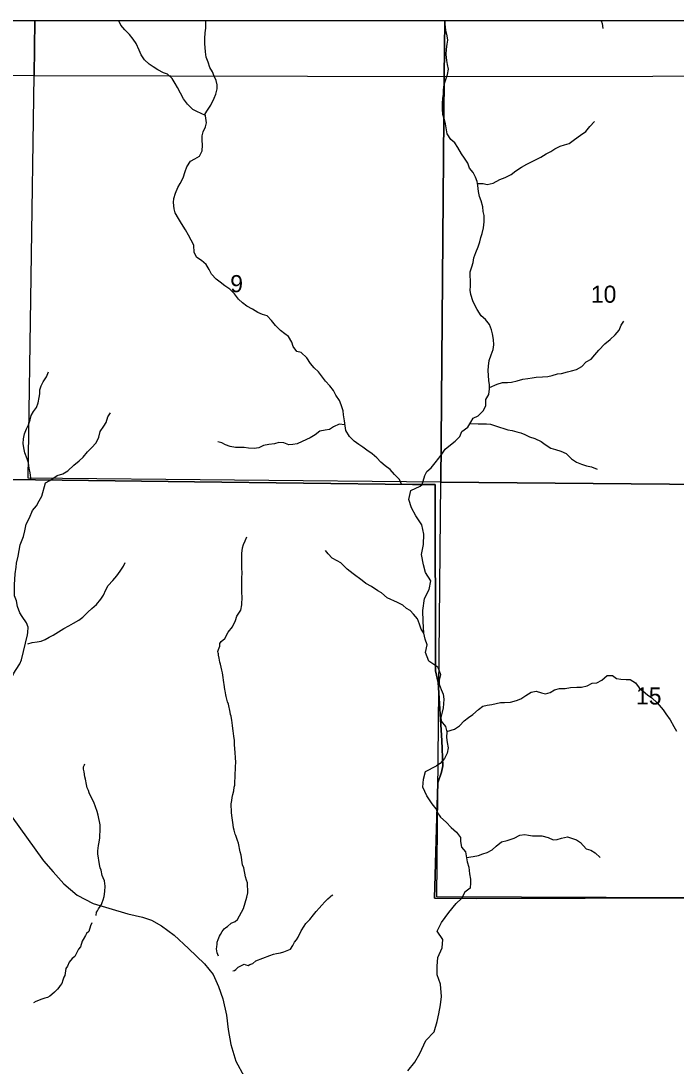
# Model space of a CAD drawing. Extents: x -10 to 158, y 8 to 33.
# Drawn here: x -7.704 to -6.102, y 20.261 to 22.818 of the extents above; entities that cross this region are included whole.
import ezdxf

# ---------------------------------------------------------------- set-up
doc = ezdxf.new("R2010")
doc.units = 0
for name, color, linetype in [('GM_X_Corporation', 7, 'Continuous'), ('GM_X_Minor_River', 7, 'Continuous'), ('GM_X_Rail_Line', 7, 'Continuous'), ('GM_X_Section_Text', 7, 'Continuous')]:
    doc.layers.add(name, color=color, linetype=linetype)

msp = doc.modelspace()

# ---------------------------------------------------------------- linework, layer by layer
at = {"layer": 'GM_X_Corporation'}
for points in [[(-2.9914, 22.8183), (-9.7914, 22.8183)], [(-3.5803, 22.8183), (-9.7914, 22.8183)], [(-6.0595, 20.6729), (-6.5893, 20.6717), (-6.693, 20.6725), (-6.6851, 20.9541), (-6.676, 20.9802), (-6.6726, 20.9963), (-6.6747, 21.0575), (-6.684, 21.1994), (-6.6908, 21.2284), (-6.691, 21.684), (-6.7471, 21.6845), (-7.2795, 21.6904), (-8.4462, 21.7057)], [(-8.4462, 21.7057), (-7.2795, 21.6904), (-6.7471, 21.6845), (-6.691, 21.684), (-6.6908, 21.2284), (-6.684, 21.1994), (-6.6747, 21.0575), (-6.6726, 20.9963), (-6.676, 20.9802), (-6.6851, 20.9541), (-6.693, 20.6725), (-6.5893, 20.6717), (-6.0595, 20.6729)], [(-6.0595, 20.6729), (-6.5893, 20.6717), (-6.693, 20.6725), (-6.6851, 20.9541), (-6.676, 20.9802), (-6.6726, 20.9963), (-6.6747, 21.0575), (-6.684, 21.1994), (-6.6908, 21.2284), (-6.691, 21.684), (-6.7471, 21.6845), (-7.2795, 21.6904), (-8.4462, 21.7057)], [(-8.4462, 21.7057), (-7.2795, 21.6904), (-6.7471, 21.6845), (-6.691, 21.684), (-6.6908, 21.2284), (-6.684, 21.1994), (-6.6747, 21.0575), (-6.6726, 20.9963), (-6.676, 20.9802), (-6.6851, 20.9541), (-6.693, 20.6725), (-6.5893, 20.6717), (-6.0595, 20.6729)]]:
    msp.add_lwpolyline(points, dxfattribs=at)
for points in [[(-7.6698, 22.8183), (-8.74, 22.8183), (-8.7435, 22.6953), (-7.6718, 22.6845)], [(-6.6681, 22.8183), (-7.6698, 22.8183), (-7.6718, 22.6845), (-6.6691, 22.6826)], [(-5.649, 22.8183), (-6.6681, 22.8183), (-6.6691, 22.6826), (-5.6489, 22.6836)], [(-6.6691, 22.6826), (-6.6779, 21.6901), (-7.6867, 21.6996), (-7.6718, 22.6845)], [(-6.6691, 22.6826), (-5.6489, 22.6836), (-5.6534, 21.6805), (-6.6779, 21.6901)], [(-6.6779, 21.6901), (-5.6534, 21.6805), (-5.6522, 20.6713), (-6.6871, 20.6751)]]:
    msp.add_lwpolyline(points, close=True, dxfattribs=at)
at = {"layer": 'GM_X_Minor_River'}
for points in [[(-7.2529, 22.5865), (-7.2737, 22.5968), (-7.2836, 22.6016), (-7.2969, 22.6144), (-7.3065, 22.6276), (-7.3142, 22.6416), (-7.3215, 22.6552), (-7.3269, 22.6654), (-7.3346, 22.6775), (-7.3456, 22.6881), (-7.3555, 22.6911), (-7.3696, 22.6989), (-7.3807, 22.7057), (-7.3906, 22.7121), (-7.4021, 22.7234), (-7.4105, 22.7355), (-7.4148, 22.7468), (-7.4225, 22.7627), (-7.4297, 22.7736), (-7.4385, 22.7853), (-7.4504, 22.7963), (-7.46, 22.8076), (-7.4649, 22.8183)], [(-7.2533, 22.7888), (-7.2522, 22.8006), (-7.2523, 22.8101), (-7.2517, 22.8183)], [(-6.7229, 21.6841), (-6.7168, 21.706), (-6.7116, 21.7159), (-6.7014, 21.7251), (-6.6912, 21.7373), (-6.6822, 21.7487), (-6.6747, 21.7586), (-6.6671, 21.7705), (-6.6543, 21.7812), (-6.6426, 21.79), (-6.6313, 21.8018), (-6.626, 21.814), (-6.6117, 21.8247), (-6.6042, 21.8369), (-6.5989, 21.8468), (-6.5864, 21.8525), (-6.5744, 21.864), (-6.5676, 21.8769), (-6.5677, 21.8925), (-6.5598, 21.9043), (-6.5584, 21.9183), (-6.5585, 21.9278), (-6.56, 21.9388), (-6.5609, 21.9509), (-6.5621, 21.9634), (-6.561, 21.9737), (-6.5592, 21.9873), (-6.5548, 22.0014), (-6.5495, 22.0143), (-6.5477, 22.0257), (-6.5486, 22.039), (-6.5509, 22.053), (-6.5536, 22.0629), (-6.5583, 22.0757), (-6.5686, 22.0878), (-6.5793, 22.0972), (-6.5889, 22.1119), (-6.5947, 22.1225), (-6.5997, 22.1339), (-6.604, 22.1486), (-6.6055, 22.1596), (-6.6052, 22.1691), (-6.6049, 22.1831), (-6.6058, 22.1945), (-6.6062, 22.2044), (-6.6021, 22.2169), (-6.5984, 22.2272), (-6.597, 22.2386), (-6.5921, 22.2515), (-6.5861, 22.2652), (-6.582, 22.2781), (-6.5794, 22.2887), (-6.5765, 22.2982), (-6.5731, 22.3123), (-6.5713, 22.3271), (-6.5718, 22.3423), (-6.5742, 22.3521), (-6.5746, 22.3635), (-6.5793, 22.3779), (-6.5828, 22.3885), (-6.5851, 22.4006), (-6.5871, 22.4158), (-6.5891, 22.4252), (-6.5929, 22.4358), (-6.5983, 22.4475), (-6.6075, 22.4581), (-6.6114, 22.4702), (-6.6198, 22.4823), (-6.6267, 22.4929), (-6.6359, 22.5084), (-6.6436, 22.5201), (-6.6532, 22.5284), (-6.6624, 22.5423), (-6.6639, 22.5522), (-6.6659, 22.5666), (-6.6698, 22.5787), (-6.6729, 22.5893), (-6.6734, 22.6026), (-6.6735, 22.6166), (-6.6724, 22.6291), (-6.6714, 22.6394), (-6.6707, 22.6496), (-6.6692, 22.6625), (-6.6659, 22.6728), (-6.6614, 22.6876), (-6.6592, 22.7001), (-6.6612, 22.7119), (-6.6632, 22.7217), (-6.6648, 22.7361), (-6.6637, 22.7494), (-6.6619, 22.7612), (-6.6605, 22.771), (-6.6617, 22.782), (-6.6652, 22.796), (-6.6672, 22.8101), (-6.6672, 22.8183)], [(-6.2858, 22.8183), (-6.2833, 22.8118), (-6.2813, 22.7997)], [(-6.7733, 21.6847), (-6.7783, 21.6961), (-6.7905, 21.7086), (-6.8012, 21.721), (-6.8138, 21.7297), (-6.8245, 21.7391), (-6.8341, 21.7496), (-6.8455, 21.759), (-6.8585, 21.7681), (-6.8684, 21.7752), (-6.8783, 21.782), (-6.8898, 21.7899), (-6.9005, 21.8019), (-6.9097, 21.8159), (-6.9117, 21.8273), (-6.9133, 21.8402), (-6.9153, 21.8546), (-6.9165, 21.864), (-6.9211, 21.8792), (-6.9254, 21.8898), (-6.9346, 21.903), (-6.94, 21.9143), (-6.9488, 21.9253), (-6.9599, 21.9366), (-6.9694, 21.9498), (-6.9767, 21.9596), (-6.987, 21.9694), (-6.9958, 21.98), (-7.005, 21.9939), (-7.0192, 22.0067), (-7.0294, 22.0097), (-7.0383, 22.0218), (-7.0417, 22.0324), (-7.0498, 22.0464), (-7.0593, 22.0527), (-7.0693, 22.061), (-7.0815, 22.0735), (-7.0918, 22.0855), (-7.1025, 22.0965), (-7.1136, 22.0998), (-7.1246, 22.1047), (-7.1376, 22.1133), (-7.1521, 22.1208), (-7.1624, 22.1283), (-7.1723, 22.1373), (-7.1822, 22.1506), (-7.1933, 22.1619), (-7.2059, 22.1705), (-7.2174, 22.1795), (-7.2269, 22.1867), (-7.238, 22.1987), (-7.2438, 22.2105), (-7.2514, 22.2222), (-7.2625, 22.232), (-7.2743, 22.2391), (-7.2805, 22.2519), (-7.2818, 22.2694), (-7.2879, 22.2819), (-7.2948, 22.294), (-7.3021, 22.3068), (-7.3117, 22.3223), (-7.319, 22.3351), (-7.3267, 22.3487), (-7.3294, 22.3586), (-7.3307, 22.3737), (-7.3303, 22.384), (-7.3266, 22.3969), (-7.3203, 22.411), (-7.3146, 22.4205), (-7.3075, 22.4346), (-7.3027, 22.4498), (-7.2986, 22.4612), (-7.2899, 22.4753), (-7.2793, 22.481), (-7.2676, 22.4872), (-7.2613, 22.5005), (-7.2598, 22.5142), (-7.2607, 22.5267), (-7.2607, 22.5373), (-7.2589, 22.5468), (-7.2529, 22.559), (-7.2507, 22.5692), (-7.2519, 22.5802), (-7.2535, 22.5908), (-7.2482, 22.6003), (-7.2396, 22.6125), (-7.2317, 22.6289), (-7.228, 22.6392), (-7.2247, 22.6525), (-7.224, 22.6623), (-7.2271, 22.6722), (-7.2317, 22.6835), (-7.2359, 22.6937), (-7.2425, 22.7047), (-7.2464, 22.7172), (-7.251, 22.7293), (-7.253, 22.7425), (-7.2538, 22.7532), (-7.2542, 22.7626), (-7.2547, 22.7755), (-7.2533, 22.7888)], [(-6.5881, 22.4203), (-6.5742, 22.4208), (-6.5643, 22.4178), (-6.5496, 22.4217), (-6.5337, 22.4301), (-6.5204, 22.4355), (-6.506, 22.4425), (-6.4939, 22.4513), (-6.48, 22.4608), (-6.4671, 22.4677), (-6.4557, 22.4739), (-6.4429, 22.48), (-6.433, 22.485), (-6.4198, 22.4931), (-6.4088, 22.4992), (-6.3986, 22.505), (-6.3854, 22.5119), (-6.3751, 22.515), (-6.3638, 22.5185), (-6.3505, 22.528), (-6.3362, 22.5384), (-6.3233, 22.5479), (-6.3135, 22.5601), (-6.3018, 22.572)], [(-6.5584, 21.9214), (-6.5399, 21.9298), (-6.5266, 21.9333), (-6.5144, 21.9334), (-6.5046, 21.9342), (-6.4909, 21.9381), (-6.4773, 21.9416), (-6.4648, 21.9436), (-6.4545, 21.9452), (-6.4447, 21.9471), (-6.4287, 21.9472), (-6.4162, 21.9485), (-6.4056, 21.9508), (-6.3923, 21.9547), (-6.3825, 21.9559), (-6.3677, 21.9594), (-6.3582, 21.9621), (-6.3457, 21.9656), (-6.3332, 21.9729), (-6.3219, 21.9843), (-6.3102, 21.9909), (-6.3011, 22.0012), (-6.2909, 22.013), (-6.2766, 22.0283), (-6.2634, 22.039), (-6.2517, 22.0504), (-6.2419, 22.0615), (-6.2363, 22.074), (-6.2303, 22.0839)], [(-7.6789, 21.6945), (-7.6817, 21.713), (-7.6841, 21.724), (-7.6857, 21.7369), (-7.6891, 21.7467), (-7.6942, 21.7615), (-7.6973, 21.774), (-7.6989, 21.7842), (-7.6978, 21.796), (-7.6956, 21.8085), (-7.6904, 21.8203), (-7.6859, 21.8302), (-7.6814, 21.842), (-7.6788, 21.853), (-7.6732, 21.8625), (-7.666, 21.8724), (-7.6623, 21.8838), (-7.6594, 21.8967), (-7.6579, 21.9062), (-7.6576, 21.9157), (-7.6546, 21.9256), (-7.6501, 21.9355), (-7.6415, 21.9473), (-7.6366, 21.9599)], [(-7.6337, 21.694), (-7.6152, 21.7062), (-7.6016, 21.7105), (-7.5891, 21.7174), (-7.5744, 21.7315), (-7.5619, 21.7422), (-7.5521, 21.7514), (-7.5416, 21.764), (-7.5317, 21.7735), (-7.5204, 21.7865), (-7.5137, 21.8002), (-7.5107, 21.8139), (-7.5017, 21.8265), (-7.4957, 21.836), (-7.4916, 21.8497), (-7.4848, 21.8592)], [(-6.912, 21.8299), (-6.9261, 21.8321), (-6.9398, 21.8256), (-6.9496, 21.8187), (-6.9602, 21.8167), (-6.9731, 21.8143), (-6.9844, 21.8059), (-6.9973, 21.7983), (-7.0162, 21.7894), (-7.0291, 21.784), (-7.0393, 21.7821), (-7.0492, 21.7816), (-7.061, 21.7861), (-7.0735, 21.7868), (-7.0838, 21.7833), (-7.0978, 21.7817), (-7.1111, 21.7793), (-7.1228, 21.7736), (-7.1338, 21.7723), (-7.1479, 21.773), (-7.1581, 21.7745), (-7.168, 21.7748), (-7.1798, 21.7747), (-7.1927, 21.7769), (-7.2037, 21.781), (-7.2133, 21.7859), (-7.2231, 21.7884)], [(-6.6062, 21.8336), (-6.5863, 21.8324), (-6.5768, 21.8329), (-6.5662, 21.8329), (-6.5559, 21.8315), (-6.5437, 21.8278), (-6.5342, 21.8248), (-6.5232, 21.8211), (-6.5137, 21.8181), (-6.5034, 21.8159), (-6.4916, 21.8133), (-6.4817, 21.8103), (-6.4722, 21.8062), (-6.4608, 21.801), (-6.4475, 21.7965), (-6.4322, 21.7894), (-6.4227, 21.7823), (-6.4086, 21.7729), (-6.3976, 21.7699), (-6.3839, 21.7658), (-6.3709, 21.7599), (-6.3579, 21.7467), (-6.3461, 21.7384), (-6.3339, 21.7336), (-6.3214, 21.7302), (-6.3088, 21.7273), (-6.2951, 21.7213)], [(-7.6664, 21.632), (-7.6596, 21.6445), (-7.6533, 21.6554), (-7.644, 21.6879), (-7.6337, 21.694)], [(-6.7189, 21.3206), (-6.721, 21.3494), (-6.7214, 21.3763), (-6.7176, 21.4055), (-6.7062, 21.4275), (-6.702, 21.4484), (-6.7153, 21.4685), (-6.7199, 21.4879), (-6.7252, 21.5129), (-6.7203, 21.5372), (-6.7191, 21.5623), (-6.7237, 21.5851), (-6.7389, 21.6078), (-6.7491, 21.6268), (-6.7559, 21.6473), (-6.7506, 21.6693), (-6.7279, 21.68), (-6.7229, 21.6841)], [(-7.6877, 21.3166), (-7.6874, 21.3219), (-7.6868, 21.3348), (-7.6904, 21.3454), (-7.7009, 21.3616), (-7.7071, 21.3698), (-7.7123, 21.3861), (-7.7151, 21.3997), (-7.7195, 21.4122), (-7.7201, 21.4262), (-7.7195, 21.4391), (-7.7184, 21.4653), (-7.7159, 21.4821), (-7.7146, 21.492), (-7.7106, 21.5091), (-7.7061, 21.5369), (-7.7009, 21.5484), (-7.6977, 21.5571), (-7.6944, 21.5712), (-7.6912, 21.5872), (-7.6831, 21.6025), (-7.6758, 21.6205), (-7.6664, 21.632)], [(-7.2144, 21.2999), (-7.2054, 21.3075), (-7.1972, 21.3229), (-7.1868, 21.3363), (-7.1794, 21.3512), (-7.1765, 21.3623), (-7.1661, 21.3769), (-7.164, 21.3898), (-7.1635, 21.4095), (-7.1637, 21.419), (-7.1642, 21.4278), (-7.1644, 21.4445), (-7.1638, 21.4551), (-7.1636, 21.468), (-7.1642, 21.4794), (-7.1643, 21.4893), (-7.1642, 21.5071), (-7.1643, 21.5155), (-7.1622, 21.5292), (-7.1601, 21.5375), (-7.156, 21.5467), (-7.1516, 21.5559)], [(-6.716, 21.3057), (-6.7189, 21.3206), (-6.7259, 21.3304), (-6.7295, 21.3425), (-6.7342, 21.3557), (-6.7443, 21.3673), (-6.7524, 21.3763), (-6.7612, 21.3807), (-6.7704, 21.3893), (-6.7838, 21.3955), (-6.8084, 21.4069), (-6.8226, 21.4193), (-6.8314, 21.4237), (-6.8468, 21.4345), (-6.861, 21.4422), (-6.8698, 21.4493), (-6.8921, 21.4653), (-6.9063, 21.4772), (-6.9218, 21.4929), (-6.9306, 21.4977), (-6.9436, 21.504), (-6.9533, 21.5145), (-6.9595, 21.5231)], [(-7.6871, 21.2942), (-7.6763, 21.298), (-7.6645, 21.2996), (-7.655, 21.3012), (-7.6446, 21.305), (-7.6349, 21.3108), (-7.6252, 21.3158), (-7.5995, 21.3318), (-7.5871, 21.3386), (-7.5755, 21.3447), (-7.5623, 21.3519), (-7.5525, 21.36), (-7.5402, 21.3718), (-7.5307, 21.3811), (-7.5196, 21.391), (-7.5085, 21.4036), (-7.5023, 21.4138), (-7.4968, 21.4266), (-7.4906, 21.4374), (-7.4798, 21.4497), (-7.4694, 21.4608), (-7.4613, 21.472), (-7.4535, 21.4847), (-7.449, 21.493)], [(-7.8657, 21.0318), (-7.8496, 21.0356), (-7.838, 21.0423), (-7.8271, 21.0477), (-7.8199, 21.0517), (-7.8128, 21.0567), (-7.8046, 21.0644), (-7.7971, 21.0737), (-7.7912, 21.0836), (-7.7843, 21.0963), (-7.7758, 21.1112), (-7.7677, 21.1247), (-7.7592, 21.1385), (-7.7514, 21.1523), (-7.7452, 21.1653), (-7.7405, 21.1768), (-7.7318, 21.2005), (-7.7267, 21.2119), (-7.7211, 21.2223), (-7.7156, 21.2315), (-7.7067, 21.2453), (-7.7023, 21.2549), (-7.6877, 21.3166)], [(-7.2211, 20.5305), (-7.2242, 20.5385), (-7.2258, 20.5478), (-7.2255, 20.5531), (-7.2245, 20.5599), (-7.2246, 20.5645), (-7.222, 20.571), (-7.2202, 20.5748), (-7.2184, 20.579), (-7.2158, 20.5836), (-7.2121, 20.5905), (-7.2069, 20.5974), (-7.2028, 20.6005), (-7.1991, 20.6029), (-7.1905, 20.611), (-7.1803, 20.6153), (-7.1747, 20.62), (-7.1647, 20.638), (-7.1596, 20.6472), (-7.1521, 20.675), (-7.1496, 20.6853), (-7.1504, 20.7096), (-7.1528, 20.7164), (-7.1549, 20.724), (-7.1594, 20.746), (-7.1622, 20.7539), (-7.1656, 20.7774), (-7.1681, 20.7857), (-7.1722, 20.8066), (-7.1746, 20.8134), (-7.1786, 20.8258), (-7.1806, 20.8288), (-7.183, 20.8387), (-7.1846, 20.844), (-7.1855, 20.8516), (-7.1886, 20.8743), (-7.1895, 20.8815), (-7.1898, 20.9032), (-7.1885, 20.9112), (-7.1878, 20.9184), (-7.1861, 20.9256), (-7.1839, 20.9344), (-7.1826, 20.9439), (-7.1815, 20.9485), (-7.181, 20.9607), (-7.1807, 20.9645), (-7.1803, 20.9683), (-7.1805, 20.9762), (-7.1795, 20.9877), (-7.1793, 20.9941), (-7.1791, 21.0044), (-7.1797, 21.0165), (-7.1802, 21.0275), (-7.1817, 21.0484), (-7.1819, 21.0575), (-7.1836, 21.0685), (-7.185, 21.0818), (-7.1867, 21.0935), (-7.188, 21.1019), (-7.1881, 21.1072), (-7.1905, 21.1178), (-7.1917, 21.1212), (-7.1926, 21.1269), (-7.1963, 21.1466), (-7.1987, 21.1526), (-7.202, 21.1659), (-7.2032, 21.1696), (-7.2049, 21.1791), (-7.2057, 21.1829), (-7.207, 21.1947), (-7.2079, 21.2), (-7.2101, 21.2178), (-7.2117, 21.2238), (-7.213, 21.2303), (-7.2163, 21.245), (-7.2179, 21.2492), (-7.2192, 21.2591), (-7.2212, 21.2666), (-7.2213, 21.27), (-7.2221, 21.2727), (-7.2225, 21.2753), (-7.2214, 21.2807), (-7.2192, 21.2845), (-7.2182, 21.2887), (-7.2182, 21.2917), (-7.2179, 21.2952), (-7.2144, 21.2999)], [(-6.6849, 21.2376), (-6.7067, 21.252), (-6.7147, 21.2732), (-6.7109, 21.2921), (-6.716, 21.3057)], [(-6.6849, 21.2376), (-6.6782, 21.2192), (-6.6819, 21.2055), (-6.6814, 21.196), (-6.6767, 21.1828), (-6.6716, 21.1711), (-6.6703, 21.1586), (-6.6713, 21.1476), (-6.672, 21.1381), (-6.6741, 21.1274), (-6.6778, 21.1145), (-6.6765, 21.105), (-6.6662, 21.0918), (-6.663, 21.079), (-6.664, 21.0653), (-6.6623, 21.0528), (-6.6595, 21.0403), (-6.662, 21.027), (-6.6687, 21.0141), (-6.6791, 21.0014), (-6.6879, 20.9956)], [(-6.6632, 21.0798), (-6.6445, 21.086), (-6.6321, 21.0941), (-6.6204, 21.106), (-6.6095, 21.1145), (-6.599, 21.1218), (-6.5851, 21.1341), (-6.5746, 21.1418), (-6.5644, 21.1446), (-6.553, 21.1458), (-6.5425, 21.1482), (-6.5315, 21.1506), (-6.5216, 21.1511), (-6.5076, 21.1516), (-6.4929, 21.156), (-6.4823, 21.1602), (-6.4695, 21.1683), (-6.4571, 21.1765), (-6.4446, 21.1789), (-6.4313, 21.1741), (-6.4214, 21.1719), (-6.4101, 21.1751), (-6.3995, 21.1816), (-6.3871, 21.1848), (-6.3738, 21.1849), (-6.3602, 21.1874), (-6.345, 21.1887), (-6.3333, 21.188), (-6.3197, 21.1916), (-6.3072, 21.1982), (-6.2959, 21.1987), (-6.2838, 21.2053), (-6.271, 21.2168), (-6.2582, 21.2169), (-6.2478, 21.2098), (-6.2376, 21.2077), (-6.2243, 21.2074), (-6.2148, 21.2068), (-6.2015, 21.1986), (-6.1926, 21.1865), (-6.183, 21.1783), (-6.1723, 21.1693), (-6.162, 21.1622), (-6.1486, 21.1502), (-6.1344, 21.1326), (-6.1271, 21.1228), (-6.1167, 21.1085), (-6.1078, 21.0923), (-6.1016, 21.0809)], [(-7.5201, 20.6296), (-7.5193, 20.6377), (-7.5167, 20.6412), (-7.5141, 20.6458), (-7.5104, 20.6515), (-7.5075, 20.6565), (-7.5053, 20.6615), (-7.5031, 20.668), (-7.5006, 20.6764), (-7.4989, 20.6882), (-7.4984, 20.7019), (-7.5001, 20.7144), (-7.5029, 20.7216), (-7.5053, 20.728), (-7.5082, 20.7405), (-7.5106, 20.7461), (-7.5122, 20.7545), (-7.5157, 20.781), (-7.5158, 20.7882), (-7.5142, 20.8008), (-7.5128, 20.8092), (-7.5111, 20.8195), (-7.51, 20.8426), (-7.5105, 20.8518), (-7.5154, 20.8749), (-7.5175, 20.8843), (-7.5255, 20.9074), (-7.5302, 20.9145), (-7.5369, 20.93), (-7.5393, 20.9356), (-7.542, 20.9424), (-7.5441, 20.95), (-7.5466, 20.9633), (-7.5478, 20.9689), (-7.5499, 20.9814), (-7.5512, 20.9879), (-7.5509, 20.9936), (-7.5487, 20.9982), (-7.548, 21.0009)], [(-6.6892, 20.8911), (-6.6984, 20.9031), (-6.7116, 20.9224), (-6.7218, 20.944), (-6.7203, 20.963), (-6.7154, 20.9819), (-6.6879, 20.9956)], [(-6.6892, 20.8911), (-6.6873, 20.883), (-6.678, 20.8706), (-6.6643, 20.8582), (-6.652, 20.845), (-6.6393, 20.8334), (-6.6297, 20.8206), (-6.6292, 20.8104), (-6.6268, 20.7968), (-6.6176, 20.7855), (-6.6147, 20.7711), (-6.6135, 20.7612), (-6.6088, 20.7476), (-6.6071, 20.7313), (-6.6054, 20.7188), (-6.6053, 20.7094), (-6.6059, 20.6965), (-6.6191, 20.6872), (-6.6267, 20.6717)], [(-6.6148, 20.7717), (-6.5989, 20.7743), (-6.5856, 20.7767), (-6.5747, 20.7803), (-6.5645, 20.7838), (-6.552, 20.7904), (-6.5423, 20.7996), (-6.5291, 20.81), (-6.5151, 20.8135), (-6.4985, 20.8186), (-6.4842, 20.826), (-6.4725, 20.828), (-6.463, 20.8266), (-6.4531, 20.8248), (-6.4432, 20.8249), (-6.4303, 20.8243), (-6.4155, 20.8207), (-6.4033, 20.8151), (-6.3935, 20.8156), (-6.3825, 20.8188), (-6.3678, 20.822), (-6.356, 20.8183), (-6.3461, 20.815), (-6.3358, 20.8087), (-6.3219, 20.7929), (-6.3105, 20.7892), (-6.3002, 20.7829), (-6.288, 20.7716)], [(-7.1862, 20.4945), (-7.1816, 20.4956), (-7.179, 20.4976), (-7.1727, 20.503), (-7.1666, 20.5065), (-7.1584, 20.5108), (-7.1545, 20.5094), (-7.1488, 20.5076), (-7.1447, 20.5095), (-7.1371, 20.5123), (-7.13, 20.5185), (-7.0957, 20.5316), (-7.0867, 20.5351), (-7.0795, 20.5368), (-7.0693, 20.5384), (-7.0617, 20.5405), (-7.0451, 20.5472), (-7.0396, 20.5564), (-7.0355, 20.5648), (-7.03, 20.5706), (-7.0266, 20.5767), (-7.0193, 20.5924), (-7.0119, 20.6039), (-7.0075, 20.6105), (-6.9978, 20.6201), (-6.9889, 20.6313), (-6.9826, 20.6393), (-6.9747, 20.6474), (-6.9688, 20.6548), (-6.9613, 20.6629), (-6.9542, 20.6702), (-6.9483, 20.6752), (-6.9456, 20.6775), (-6.9415, 20.6803)], [(-6.7581, 20.2497), (-6.7411, 20.2713), (-6.729, 20.2925), (-6.7146, 20.3243), (-6.6942, 20.3448), (-6.6867, 20.3702), (-6.6825, 20.3895), (-6.6787, 20.4111), (-6.6757, 20.4319), (-6.678, 20.4618), (-6.6867, 20.4842), (-6.6867, 20.5062), (-6.6852, 20.5274), (-6.6746, 20.5509), (-6.6727, 20.5709), (-6.6863, 20.5918), (-6.6757, 20.613), (-6.658, 20.6372), (-6.6402, 20.6588), (-6.6267, 20.6717)], [(-7.5305, 20.612), (-7.5339, 20.6041), (-7.5382, 20.5907), (-7.5435, 20.5857), (-7.5464, 20.5811), (-7.5523, 20.5711), (-7.5545, 20.5669), (-7.5588, 20.5531), (-7.5637, 20.547), (-7.5725, 20.5298), (-7.5788, 20.5243), (-7.5859, 20.5159), (-7.5899, 20.5055), (-7.594, 20.5002), (-7.5954, 20.4941), (-7.5971, 20.483), (-7.5989, 20.4792), (-7.6015, 20.4719), (-7.6044, 20.4631), (-7.6084, 20.4581), (-7.6118, 20.4535), (-7.6148, 20.4497), (-7.6177, 20.4462), (-7.6222, 20.442), (-7.6282, 20.4366), (-7.6338, 20.4323), (-7.6395, 20.4295), (-7.6459, 20.4272), (-7.6508, 20.4259), (-7.6534, 20.4251), (-7.6678, 20.4192), (-7.673, 20.4161)]]:
    msp.add_lwpolyline(points, dxfattribs=at)
at = {"layer": 'GM_X_Rail_Line'}
msp.add_lwpolyline([(-7.8683, 21.0679), (-7.6489, 20.7634), (-7.6256, 20.7363), (-7.5991, 20.7069), (-7.567, 20.6793), (-7.5279, 20.6593), (-7.4428, 20.6336), (-7.4065, 20.6254), (-7.3846, 20.6181), (-7.3602, 20.6041), (-7.3293, 20.5816), (-7.2943, 20.5487), (-7.2557, 20.5112), (-7.2344, 20.4854), (-7.2209, 20.4563), (-7.2106, 20.426), (-7.2017, 20.3861), (-7.1973, 20.3507), (-7.1906, 20.3138), (-7.1788, 20.2732), (-7.1582, 20.2362)], dxfattribs=at)

# ---------------------------------------------------------------- texts
at = {"layer": 'GM_X_Section_Text'}
for s, height, p in [('9', 0.0419, (-7.1924, 22.1546)), ('10', 0.04186, (-6.3107, 22.1288)), ('15', 0.04186, (-6.2003, 21.146))]:
    msp.add_text(s, height=height, rotation=0, dxfattribs=at).set_placement(p)

doc.saveas('drawing.dxf')
